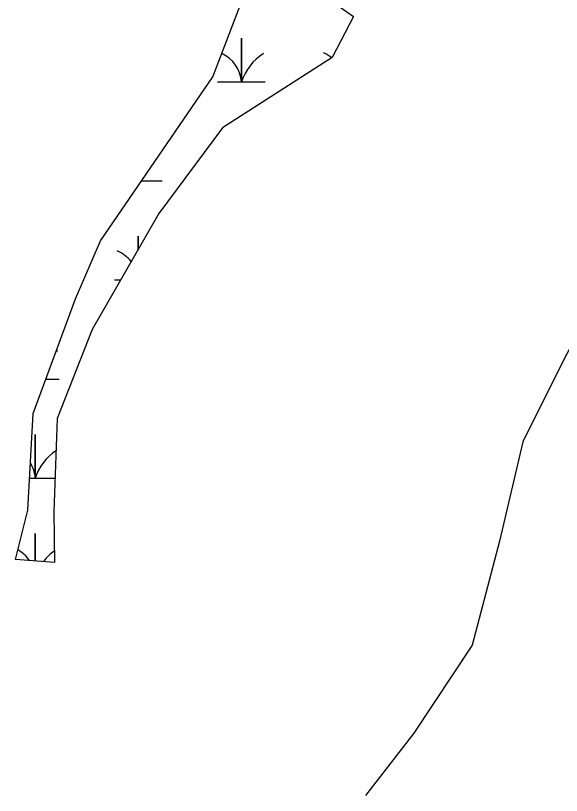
# Model space of a CAD drawing. Extents: x 1253697 to 1278588, y 912189 to 981699.
# Drawn here: x 1259982.7 to 1260179.7, y 913382.8 to 913664.5 of the extents above; entities that cross this region are included whole.
import ezdxf

# ---------------------------------------------------------------- set-up
doc = ezdxf.new("R2010")
doc.units = 0
doc.layers.add('Exist Environmental Wetland Boundary', color=7, linetype='Continuous')
doc.layers.add('Exist Hydro Jurisdictional Stream or Body of Water Mitigable', color=7, linetype='Continuous')

msp = doc.modelspace()

# ---------------------------------------------------------------- linework, layer by layer
at = {"layer": 'Exist Environmental Wetland Boundary'}
for p, q in [((1260028.17, 913604.81), (1260035.61, 913604.81)), ((1260018.41, 913569.03), (1260020.62, 913569.03)), ((1259993.71, 913533.25), (1259998.41, 913533.25))]:
    msp.add_line(p, q, dxfattribs=at)
msp.add_lwpolyline([(1260071.3, 913687.82), (1260104.73, 913664.24), (1260096.98, 913649.35), (1260057.37, 913623.96), (1260034.38, 913593.03), (1260010.35, 913551.1), (1259997.74, 913518.99), (1259996.57, 913485.25), (1259996.76, 913467.02), (1259982.73, 913468.06), (1259987.09, 913485.86), (1259989.1, 913520.75), (1260004.38, 913562.2), (1260013.35, 913583.22), (1260053.93, 913642.35)], close=True, dxfattribs=at)
for points in [[(1260055.61, 913640.59), (1260064.21, 913640.59), (1260064.21, 913656.37), (1260064.21, 913640.59), (1260072.81, 913640.59)], [(1260027.01, 913580.17), (1260027.01, 913584.81), (1260027.01, 913580.17)], [(1259987.76, 913497.47), (1259989.81, 913497.47), (1259989.81, 913513.25), (1259989.81, 913497.47), (1259996.99, 913497.47)], [(1259989.81, 913467.54), (1259989.81, 913477.47), (1259989.81, 913467.54)]]:
    msp.add_lwpolyline(points, dxfattribs=at)
for centre, radius, start, end in [((1260051.95, 913639.7), 12.3, 4.1403, 64.8598), ((1260082.46, 913634.53), 19.22, 122.1274, 161.6222), ((1260089.15, 913639.7), 12.3, 51.1119, 67.535), ((1260014.74, 913568.14), 12.3, 37.9159, 67.535), ((1260008.05, 913527.19), 19.22, 122.1274, 123.7712), ((1260008.05, 913491.41), 19.22, 123.8735, 161.6222), ((1259977.54, 913496.58), 12.3, 4.1403, 31.0537), ((1259977.54, 913460.8), 12.3, 34.0666, 60.5924), ((1260008.05, 913455.63), 19.22, 126.1291, 142.5646)]:
    msp.add_arc(centre, radius, start, end, dxfattribs=at)
at = {"layer": 'Exist Hydro Jurisdictional Stream or Body of Water Mitigable'}
msp.add_lwpolyline([(1260234.65, 913618.14), (1260216.07, 913600.39), (1260197.11, 913571.09), (1260180.62, 913540.3), (1260165.82, 913510.54), (1260157.38, 913474.64), (1260147.58, 913437.17), (1260126.5, 913405.38), (1260109.07, 913382.85)], dxfattribs=at)

doc.saveas('drawing.dxf')
